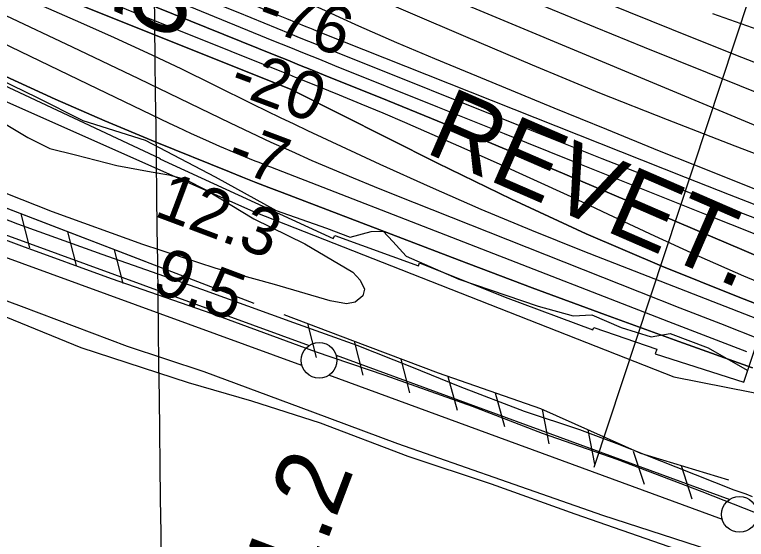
# Model space of a CAD drawing. Extents: x 3715084 to 3753216, y 488173 to 513963.
# Drawn here: x 3724364 to 3725388, y 498901 to 499636 of the extents above; entities that cross this region are included whole.
import ezdxf

# ---------------------------------------------------------------- set-up
doc = ezdxf.new("R2010")
doc.units = 0
for name, color, linetype in [('V-FLOD-BASE', 7, 'Continuous'), ('V-GRID-MAJR', 7, 'Continuous'), ('V-LEVE-TOET', 7, 'Continuous'), ('V-RIVR-EDGE', 7, 'Continuous'), ('V-RIVR-RANG', 7, 'Continuous'), ('V-RRAP-FSHR', 7, 'Continuous'), ('V-RRAP-RVMT', 7, 'Continuous'), ('V-RRAP-RVMT-IDEN', 7, 'Continuous'), ('V-SITE-VEGE', 7, 'Continuous'), ('V-SURV-IDEN', 7, 'Continuous'), ('V-SURV-LINE', 7, 'Continuous'), ('V-TOPO-DPTH', 7, 'Continuous'), ('V-TOPO-MAJR', 7, 'Continuous'), ('V-TOPO-MINR', 7, 'Continuous'), ('V-TOPO-WATR', 7, 'Continuous')]:
    doc.layers.add(name, color=color, linetype=linetype)

msp = doc.modelspace()

# ---------------------------------------------------------------- linework, layer by layer
at = {"layer": 'V-FLOD-BASE'}
msp.add_lwpolyline([(3723786.8370000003, 499534.16500000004), (3723869.21, 499496.936), (3723912.384, 499480.61600000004), (3724034.123, 499437.368), (3724138.196, 499397.846), (3724259.0160000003, 499355.483), (3724373.983, 499312.559), (3724499.382, 499266.67600000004), (3724640.184, 499217.477), (3724785.123, 499164.29600000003), (3724882.302, 499131.409), (3725004.5, 499087.721), (3725102.677, 499049.891), (3725207.14, 499013.53500000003), (3725326.208, 498968.43200000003), (3725400.768, 498938.723)], dxfattribs=at)
at = {"layer": 'V-GRID-MAJR'}
msp.add_spline([(3724633.381, 493656.784), (3724559.356, 499715.322), (3724485.308, 505775.792), (3724411.259, 511836.27400000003), (3724411.236, 511838.193)], degree=3, dxfattribs=at)
at = {"layer": 'V-LEVE-TOET'}
for points in [[(3723818.5810000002, 499551.935), (3723922.272, 499508.79600000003), (3724036.761, 499467.216), (3724151.025, 499425.408), (3724250.748, 499389.185), (3724368.254, 499343.152), (3724486.3710000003, 499300.625), (3724625.661, 499251.738), (3724754.683, 499205.021), (3724843.272, 499173.098), (3724919.644, 499142.974), (3724987.389, 499115.617), (3725077.381, 499081.014), (3725154.801, 499054.97000000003), (3725207.058, 499035.438), (3725289.795, 499002.727), (3725371.17, 498970.443), (3725387.517, 498964.889), (3725396.606, 498961.454)], [(3723756.955, 499463.898), (3723872.042, 499414.66000000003), (3724001.56, 499365.696), (3724120.133, 499322.842), (3724251.021, 499273.004), (3724373.245, 499227.96), (3724521.852, 499171.694), (3724629.006, 499136.29000000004), (3724781.219, 499080.08900000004), (3724900.278, 499035.438), (3725044.262, 498984.947), (3725187.327, 498935.34), (3725321.252, 498891.875), (3725373.4990000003, 498873.021), (3725392.144, 498865.255)]]:
    msp.add_lwpolyline(points, dxfattribs=at)
at = {"layer": 'V-RIVR-EDGE'}
msp.add_lwpolyline([(3724326.3913179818, 499553.9140370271), (3724394.7464922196, 499520.72704952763), (3724459.50121311, 499488.1492915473), (3724547.08008197, 499460.31770906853), (3724644.8065485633, 499409.04829582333), (3724730.5369468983, 499362.01083183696), (3724800.7138719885, 499337.22391252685), (3724833.7004619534, 499324.5354868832), (3724863.135584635, 499332.2669485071), (3724879.9461119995, 499332.825707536), (3724893.7179138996, 499318.3838146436), (3724912.2774552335, 499297.9268167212), (3724986.038504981, 499265.9271153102), (3725097.0047341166, 499227.8321498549), (3725146.1985596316, 499214.50332174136), (3725172.0154158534, 499215.6401373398), (3725213.394651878, 499198.12834603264), (3725255.3846018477, 499184.81733103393), (3725281.810687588, 499189.55459997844), (3725335.1904451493, 499169.61182829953), (3725389.7426445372, 499138.2599514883)], dxfattribs=at)
at = {"layer": 'V-RIVR-RANG'}
msp.add_line((3725175.404, 499002.3160000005), (3725451.255, 499837.96700000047), dxfattribs=at)
at = {"layer": 'V-RRAP-FSHR'}
for p, q in [((3724373.109, 499357.22500000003), (3724384.8910000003, 499309.837)), ((3724438.443, 499332.096), (3724450.225, 499284.708)), ((3724503.7770000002, 499306.968), (3724515.559, 499259.58)), ((3724774.142, 499203.514), (3724786.22, 499156.201)), ((3724839.63, 499178.79000000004), (3724851.594, 499131.44800000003)), ((3724905.06, 499153.913), (3724917.025, 499106.571)), ((3724970.6240000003, 499129.403), (3724983.9250000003, 499082.419)), ((3725036.733, 499106.39), (3725050.034, 499059.405)), ((3725102.77, 499083.195), (3725112.057, 499035.255)), ((3725166.7, 499054.683), (3725175.987, 499006.743)), ((3725230.153, 499024.891), (3725245.3570000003, 498978.487)), ((3725297.145, 499004.59), (3725312.348, 498958.186))]:
    msp.add_line(p, q, dxfattribs=at)
for points in [[(3719778.8932432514, 501659.52609461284), (3719780.859323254, 501658.9157906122), (3720162.076091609, 501439.64871840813), (3720517.23410794, 501248.0398862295), (3721025.7156444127, 501011.1886860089), (3721396.9156447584, 500844.82964585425), (3721781.396925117, 500671.70606169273), (3722343.7449576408, 500424.7070214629), (3722591.409597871, 500331.72986937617), (3722936.454590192, 500157.7235972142), (3723365.2689265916, 499935.6896770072), (3724002.2317431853, 499670.3221247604), (3724701.879743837, 499359.0261244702), (3725287.181760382, 499128.77767625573), (3725832.89184089, 499020.99553215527), (3726260.1435532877, 498910.39943605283), (3726533.6621455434, 498764.14151591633), (3726929.444289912, 498511.10087568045), (3727309.391298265, 498360.71009154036), (3727495.4193304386, 498332.18554751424), (3727633.231298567, 498290.3838194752), (3727809.1626907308, 498206.77831539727), (3728004.355522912, 498122.759115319), (3728249.570755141, 498078.76397927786)], [(3724699.7800000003, 499231.582), (3724234.565, 499410.511), (3724074.774, 499465.947), (3723910.948, 499525.384), (3723785.557, 499586.533), (3722795.661, 500019.571), (3722760.251, 500033.657), (3722724.847, 500066.423), (3722541.517, 500247.827), (3722476.702, 500308.298), (3722393.071, 500344.648), (3721960.203, 500508.445), (3721362.184, 500763.99100000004), (3720460.911, 501156.501), (3720298.304, 501222.873), (3720229.921, 501264.912), (3720222.529, 501299.679)], [(3724549.18, 499289.505), (3724234.565, 499410.511), (3724074.774, 499465.947), (3723910.948, 499525.384), (3723851.452, 499554.398)], [(3725364.136, 498984.288), (3725240.594, 499021.727), (3725100.6580000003, 499084.137), (3724957.617, 499133.931), (3724837.753, 499179.504), (3724741.504, 499215.833)]]:
    msp.add_lwpolyline(points, dxfattribs=at)
at = {"layer": 'V-RRAP-RVMT'}
for p, q in [((3725444.4610000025, 499600.9140000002), (3725341.542000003, 499637.4630000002)), ((3724307.665000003, 499556.99100000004), (3724567.9810000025, 499434.89500000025)), ((3724567.9810000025, 499434.89500000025), (3724567.600000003, 499434.06200000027)), ((3724567.600000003, 499434.06200000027), (3724810.2050000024, 499322.90200000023)), ((3724810.2050000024, 499322.90200000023), (3724812.3960000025, 499326.9300000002)), ((3724812.3960000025, 499326.9300000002), (3724929.376000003, 499284.2680000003)), ((3724929.376000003, 499284.2680000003), (3724930.9160000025, 499288.4900000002)), ((3724930.9160000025, 499288.4900000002), (3725050.824000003, 499240.505)), ((3725050.824000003, 499240.505), (3725173.819000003, 499194.67100000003)), ((3725173.819000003, 499194.67100000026), (3725175.0660000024, 499197.84700000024)), ((3725175.0660000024, 499197.84700000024), (3725263.033924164, 499167.6648117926)), ((3725384.7290000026, 499121.4030000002), (3725402.9400000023, 499175.96500000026)), ((3725263.033924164, 499167.6648117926), (3725260.875000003, 499160.9950000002)), ((3725260.875000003, 499160.9950000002), (3725384.7290000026, 499121.4030000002))]:
    msp.add_line(p, q, dxfattribs=at)
at = {"layer": 'V-SITE-VEGE'}
for points in [[(3723770.345, 499742.512), (3723879.876, 499693.655), (3723979.202, 499652.646), (3724095.659, 499609.73), (3724103.804, 499604.522), (3724117.411, 499594.055), (3724144.562, 499576.473), (3724226.707, 499545.86100000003), (3724294.535, 499516.09500000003), (3724333.0700000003, 499493.369), (3724382.787, 499464.037), (3724413.362, 499448.532), (3724449.392, 499439.83400000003)], [(3724449.392, 499439.83400000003), (3724507.5530000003, 499424.855), (3724555.2, 499416.268), (3724580.308, 499412.055), (3724602.4390000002, 499405.772), (3724632.784, 499390.485), (3724699.25, 499350.191), (3724770.3030000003, 499315.346), (3724837.4250000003, 499275.732), (3724847.693, 499264.533), (3724853.968, 499251.918), (3724851.47, 499242.485), (3724840.91, 499233.566), (3724828.886, 499231.327), (3724806.012, 499235.583), (3724727.818, 499258.226), (3724646.274, 499280.805), (3724543.735, 499314.376), (3724417.503, 499360.234), (3724287.145, 499411.37700000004), (3724153.438, 499462.456), (3724035.3340000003, 499503.77900000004), (3723920.0130000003, 499539.789), (3723800.403, 499589.797)], [(3723753.9020000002, 499445.265), (3723912.441, 499376.629), (3724026.077, 499332.326), (3724128.778, 499293.681), (3724277.268, 499243.275), (3724456.875, 499170.006), (3724607.145, 499120.987), (3724695.615, 499095.15400000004), (3724791.846, 499064.505), (3724914.554, 499017.67), (3725031.235, 498979.29000000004), (3725148.444, 498936.862), (3725280.1550000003, 498891.099), (3725335.529, 498873.658), (3725355.988, 498865.477), (3725361.485, 498861.069), (3725364.8850000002, 498848.503), (3725367.039, 498830.04600000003), (3725369.3000000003, 498806.177), (3725376.2490000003, 498772.923), (3725382.918, 498754.553), (3725391.753, 498740.737)]]:
    msp.add_lwpolyline(points, dxfattribs=at)
at = {"layer": 'V-SURV-LINE'}
for points in [[(3723874.2211528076, 499502.1032071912), (3724776.7532731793, 499172.9934431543)], [(3724766.476021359, 499144.8087292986), (3723863.9436570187, 499473.91858229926)], [(3724814.294605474, 499159.2647752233), (3725365.2039361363, 498957.22508325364)], [(3725354.872479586, 498929.0601935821), (3724803.9630159, 499131.09993433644)]]:
    msp.add_lwpolyline(points, dxfattribs=at)
for centre in [(3724790.37816, 499152.05944000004), (3725378.78889, 498936.2656399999)]:
    msp.add_circle(centre, 25, dxfattribs=at)
at = {"layer": 'V-TOPO-DPTH'}
for points in [[(3725501.4107078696, 499256.61221241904), (3725131.2078829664, 499414.0407146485), (3725070.0928640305, 499439.84605393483), (3725008.891367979, 499465.4431404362), (3724947.5601562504, 499490.7278477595), (3724886.1424674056, 499515.8043022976), (3724796.641462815, 499552.08106513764), (3724779.9090189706, 499558.86196282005), (3724763.176047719, 499565.6415585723), (3724746.4422853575, 499572.4192014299), (3724729.70799559, 499579.195542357), (3724513.649179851, 499666.6711773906), (3724409.619364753, 499709.16540974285), (3724305.7682430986, 499752.088220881), (3724202.185161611, 499795.65390019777), (3724098.7807735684, 499839.64815830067), (3723922.210002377, 499915.418798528), (3723907.244580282, 499921.8935363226), (3723892.3052205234, 499928.4273854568), (3723877.40495427, 499935.04990160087), (3723862.530750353, 499941.7315290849), (3723766.0775404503, 499985.4040917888)], [(3725501.4107078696, 499256.61221241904), (3725131.2078829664, 499414.0407146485), (3725070.0928640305, 499439.84605393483), (3725008.891367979, 499465.4431404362), (3724947.5601562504, 499490.7278477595), (3724886.1424674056, 499515.8043022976), (3724796.641462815, 499552.08106513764), (3724779.9090189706, 499558.86196282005), (3724763.176047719, 499565.6415585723), (3724746.4422853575, 499572.4192014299), (3724729.70799559, 499579.195542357), (3724513.649179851, 499666.6711773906), (3724409.619364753, 499709.16540974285), (3724305.7682430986, 499752.088220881), (3724202.185161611, 499795.65390019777), (3724098.7807735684, 499839.64815830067), (3723922.210002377, 499915.418798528), (3723907.244580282, 499921.8935363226), (3723892.3052205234, 499928.4273854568), (3723877.40495427, 499935.04990160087), (3723862.530750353, 499941.7315290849), (3723766.0775404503, 499985.4040917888)], [(3725573.038859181, 499165.0133535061), (3725377.0770993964, 499240.9760522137), (3725270.3049948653, 499284.16669601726), (3725164.442105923, 499329.40211684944), (3725059.943040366, 499377.7047032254), (3724956.353190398, 499428.0520666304), (3724750.54, 499531.82), (3724077.5779282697, 499801.16642841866), (3724043.8623298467, 499814.7895226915), (3724010.2075719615, 499828.559927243), (3723976.6440748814, 499842.55129721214), (3723943.1414183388, 499856.6899774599), (3723909.7411632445, 499871.06781316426), (3723876.416586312, 499885.61717404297), (3723843.2055266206, 499900.42382268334)], [(3725573.038859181, 499165.0133535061), (3725377.0770993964, 499240.9760522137), (3725270.3049948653, 499284.16669601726), (3725164.442105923, 499329.40211684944), (3725059.943040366, 499377.7047032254), (3724956.353190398, 499428.0520666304), (3724750.54, 499531.82), (3724077.5779282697, 499801.16642841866), (3724043.8623298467, 499814.7895226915), (3724010.2075719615, 499828.559927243), (3723976.6440748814, 499842.55129721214), (3723943.1414183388, 499856.6899774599), (3723909.7411632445, 499871.06781316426), (3723876.416586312, 499885.61717404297), (3723843.2055266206, 499900.42382268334)], [(3724300.0747117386, 499732.699455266), (3724740.078383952, 499555.5489593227), (3724748.476975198, 499552.1635615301), (3724756.8736988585, 499548.7735434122), (3724765.2676211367, 499545.376594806), (3724773.6596758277, 499541.97502587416), (3724818.3523462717, 499523.8381713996), (3724849.0345232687, 499511.23494443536), (3724879.6436295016, 499498.4587256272), (3724910.143129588, 499485.423019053), (3724940.5695589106, 499472.2143206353), (3724985.379813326, 499452.5347638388), (3725038.056826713, 499429.137747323), (3725090.600886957, 499405.4490789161), (3725142.9455174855, 499381.3229326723), (3725195.157194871, 499356.90513453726), (3725260.01886799, 499326.24097004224), (3725322.0741505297, 499297.76225522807), (3725384.5358721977, 499270.2349470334), (3725447.6072525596, 499244.13474876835)], [(3724300.0747117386, 499732.699455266), (3724740.078383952, 499555.5489593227), (3724748.476975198, 499552.1635615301), (3724756.8736988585, 499548.7735434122), (3724765.2676211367, 499545.376594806), (3724773.6596758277, 499541.97502587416), (3724818.3523462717, 499523.8381713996), (3724849.0345232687, 499511.23494443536), (3724879.6436295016, 499498.4587256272), (3724910.143129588, 499485.423019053), (3724940.5695589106, 499472.2143206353), (3724985.379813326, 499452.5347638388), (3725038.056826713, 499429.137747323), (3725090.600886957, 499405.4490789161), (3725142.9455174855, 499381.3229326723), (3725195.157194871, 499356.90513453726), (3725260.01886799, 499326.24097004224), (3725322.0741505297, 499297.76225522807), (3725384.5358721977, 499270.2349470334), (3725447.6072525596, 499244.13474876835)], [(3724352.109130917, 499635.01148196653), (3724444.930611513, 499590.9458239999), (3724537.594259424, 499546.5453698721), (3724666.0304145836, 499484.57703773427), (3724694.432582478, 499471.0729113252), (3724722.934693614, 499457.7864201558), (3724751.586719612, 499444.82638184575), (3724780.3386888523, 499432.083978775), (3724809.2275806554, 499419.65368755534), (3724838.199042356, 499407.42179622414), (3724867.2943589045, 499395.48750472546), (3724896.472245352, 499383.7516131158), (3725239.0394488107, 499248.0002991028), (3725295.5376945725, 499225.68158915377), (3725352.0677139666, 499203.44390586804), (3725408.6453938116, 499181.3277625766)], [(3724352.109130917, 499635.01148196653), (3724444.930611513, 499590.9458239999), (3724537.594259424, 499546.5453698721), (3724666.0304145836, 499484.57703773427), (3724694.432582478, 499471.0729113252), (3724722.934693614, 499457.7864201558), (3724751.586719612, 499444.82638184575), (3724780.3386888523, 499432.083978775), (3724809.2275806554, 499419.65368755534), (3724838.199042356, 499407.42179622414), (3724867.2943589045, 499395.48750472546), (3724896.472245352, 499383.7516131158), (3725239.0394488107, 499248.0002991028), (3725295.5376945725, 499225.68158915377), (3725352.0677139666, 499203.44390586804), (3725408.6453938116, 499181.3277625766)], [(3725397.0265239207, 499141.4270565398), (3725294.09160932, 499178.229378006), (3725191.346345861, 499215.54777289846), (3725088.8855591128, 499253.64027793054), (3724986.6144235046, 499292.2488563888), (3724738.689775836, 499386.91347514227), (3724720.2133527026, 499394.0344738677), (3724701.7671336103, 499401.232171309), (3724683.3662205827, 499408.54491682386), (3724664.9955115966, 499415.93436105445), (3724560.8165716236, 499458.2177446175), (3724490.719271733, 499487.5642627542), (3724421.075103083, 499517.9201359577), (3724352.110631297, 499549.79004176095)]]:
    msp.add_lwpolyline(points, dxfattribs=at)
at = {"layer": 'V-TOPO-MAJR'}
for points in [[(3723999.7601638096, 500084.07275061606), (3724115.090866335, 500033.87882986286), (3724194.085641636, 499999.4311548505), (3724273.0471662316, 499964.90757876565), (3724351.95881477, 499930.2701510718), (3724430.837212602, 499895.5568223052), (3724809.70304367, 499728.4967903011), (3724815.849800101, 499725.79912911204), (3724822.0027436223, 499723.11572215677), (3724828.1649677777, 499720.45369655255), (3724834.333379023, 499717.8059251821), (3724840.5113106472, 499715.18046894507), (3724846.6957486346, 499712.57051108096), (3724852.8899461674, 499709.98380077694), (3724859.0906500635, 499707.412588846), (3724881.3646084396, 499698.22535472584), (3724898.7017202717, 499691.05902787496), (3724916.031563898, 499683.875205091), (3724933.3505052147, 499676.665138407), (3724950.6621783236, 499669.4375757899), (3725361.229361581, 499497.6619271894), (3725418.272258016, 499474.14737348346)], [(3723836.9065524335, 499977.25656358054), (3723857.8906653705, 499967.7697839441), (3723890.1661057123, 499953.2345368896), (3723895.0318252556, 499951.0581856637), (3723899.904854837, 499948.8984424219), (3723904.7888494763, 499946.7636111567), (3723909.680154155, 499944.6453878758), (3724283.5141799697, 499783.8854657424), (3724364.158976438, 499749.4864776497), (3724444.9364981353, 499715.40466389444), (3724525.913107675, 499681.79861164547), (3724607.0224424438, 499648.5097337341), (3724726.8322778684, 499599.74866324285), (3724748.1406646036, 499591.08912847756), (3724769.454941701, 499582.4441377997), (3724790.778054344, 499573.8209632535), (3724812.1070573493, 499565.21233279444), (3724956.203616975, 499507.1390295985), (3725049.609002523, 499469.5637841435), (3725143.045967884, 499432.0673764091), (3725236.5303029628, 499394.6892252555), (3725330.0462178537, 499357.38991182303), (3725591.5952729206, 499253.2614443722)]]:
    msp.add_lwpolyline(points, dxfattribs=at)
at = {"layer": 'V-TOPO-MINR'}
for points in [[(3723981.8746588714, 500126.275306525), (3724318.508720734, 499982.044291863), (3724404.7410431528, 499945.0848376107), (3724490.966999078, 499908.1105416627), (3724577.1834052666, 499871.11398317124), (3724663.393444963, 499834.10258298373), (3724784.020158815, 499782.2970892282), (3724809.927467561, 499771.2136314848), (3724835.855310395, 499760.17860864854), (3724861.813954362, 499749.216238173), (3724887.793132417, 499738.30230260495), (3724972.089281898, 499703.02800426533), (3725040.288680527, 499674.6514612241), (3725108.5637362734, 499646.45919767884), (3725176.952277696, 499618.54335337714), (3725245.4164762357, 499590.81178857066), (3725645.7161315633, 499429.61131605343)], [(3724369.3677707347, 500059.70309876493), (3724374.1088367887, 500046.6751152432), (3724382.3093560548, 500035.4966741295), (3724392.8161774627, 500025.5512612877), (3724438.546853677, 499993.44205555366), (3724474.594483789, 499969.5991075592), (3724511.435039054, 499947.14209468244), (3724549.46498205, 499926.76398448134), (3724588.2878501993, 499907.77180939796), (3724653.010128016, 499878.3094461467), (3724685.3680504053, 499863.7483636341), (3724717.808057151, 499849.37472293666), (3724750.3711904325, 499835.28224496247), (3724783.0164080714, 499821.37720880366), (3724829.733406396, 499801.71667828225), (3724839.087032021, 499797.7953494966), (3724848.447768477, 499793.8911356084), (3724857.8191711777, 499790.0125940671), (3724867.1976847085, 499786.1511674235), (3725194.4482346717, 499651.93613717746), (3725283.814771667, 499615.67678700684), (3725373.359384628, 499579.86764425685), (3725463.1711115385, 499544.73381263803)], [(3723908.1045774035, 500052.15369243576), (3723933.954138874, 500040.539152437), (3723959.7798237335, 500028.8716176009), (3723985.5895908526, 500017.1687528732), (3724199.884519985, 499919.73641022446), (3724298.959353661, 499874.4771919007), (3724397.9255895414, 499828.98284099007), (3724496.728928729, 499783.1357911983), (3724595.423670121, 499737.05360881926), (3724740.1436318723, 499669.166880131), (3724766.4230811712, 499656.90848891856), (3724792.737381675, 499644.72580305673), (3724819.103958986, 499632.6566752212), (3724845.505387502, 499620.66325273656), (3724871.9890832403, 499608.85646530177), (3724898.547599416, 499597.2227778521), (3724925.2183462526, 499585.8487403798), (3724951.963913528, 499574.6478028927), (3725045.5174378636, 499536.00327247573), (3725119.142181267, 499505.7236294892), (3725192.828638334, 499475.59559131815), (3725266.6076658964, 499445.6949603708), (3725340.4484071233, 499415.94593423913), (3725524.2513403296, 499342.2244850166)], [(3723766.0775404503, 499985.4040917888), (3723862.530750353, 499941.7315290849), (3723877.40495427, 499935.04990160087), (3723892.3052205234, 499928.4273854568), (3723907.244580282, 499921.8935363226), (3723922.210002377, 499915.418798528), (3724098.7807735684, 499839.64815830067), (3724202.185161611, 499795.65390019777), (3724305.7682430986, 499752.088220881), (3724409.619364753, 499709.16540974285), (3724513.649179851, 499666.6711773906), (3724729.70799559, 499579.195542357), (3724746.4422853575, 499572.4192014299), (3724763.176047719, 499565.6415585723), (3724779.9090189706, 499558.86196282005), (3724796.641462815, 499552.08106513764), (3724886.1424674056, 499515.8043022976), (3724947.5601562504, 499490.7278477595), (3725008.891367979, 499465.4431404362), (3725070.0928640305, 499439.84605393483), (3725131.2078829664, 499414.0407146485), (3725501.4107078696, 499256.61221241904)], [(3723843.2055266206, 499900.42382268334), (3723876.416586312, 499885.61717404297), (3723909.7411632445, 499871.06781316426), (3723943.1414183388, 499856.6899774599), (3723976.6440748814, 499842.55129721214), (3724010.2075719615, 499828.559927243), (3724043.8623298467, 499814.7895226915), (3724077.5779282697, 499801.16642841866), (3724750.54, 499531.82), (3724956.353190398, 499428.0520666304), (3725059.943040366, 499377.7047032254), (3725164.442105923, 499329.40211684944), (3725270.3049948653, 499284.16669601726), (3725377.0770993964, 499240.9760522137), (3725573.038859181, 499165.0133535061)], [(3724354.059575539, 499891.16446280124), (3724411.981144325, 499865.11779588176), (3724523.131099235, 499814.960213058), (3724570.651505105, 499793.52269222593), (3724618.1751877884, 499772.09244027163), (3724665.70378569, 499750.6730916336), (3724713.2356604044, 499729.261011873), (3724776.4450201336, 499700.7952863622), (3724792.3899821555, 499693.65618372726), (3724808.355356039, 499686.5632960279), (3724824.3513477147, 499679.539730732), (3724840.367751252, 499672.5623803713), (3724995.1647589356, 499605.5260464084), (3725088.8591706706, 499565.71587581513), (3725182.9056870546, 499526.772902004), (3725277.480360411, 499489.1307233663), (3725372.4071384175, 499452.35574151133), (3725636.267681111, 499352.222540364)], [(3724221.5981008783, 499834.489682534), (3724479.2627956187, 499722.5450305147), (3724528.4195322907, 499701.38693919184), (3724577.670452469, 499680.45253732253), (3724627.0626479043, 499659.85366963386), (3724676.549026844, 499639.47849139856), (3724749.5309406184, 499609.71935529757), (3724762.6021744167, 499604.4043197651), (3724775.680296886, 499599.10633686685), (3724788.76875236, 499593.8339329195), (3724801.864096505, 499588.57858160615), (3725090.7553678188, 499472.970086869), (3725186.3936690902, 499434.96107127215), (3725282.150760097, 499397.2558534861), (3725378.086035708, 499360.00633241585), (3725474.1401010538, 499323.06060915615)], [(3724334.524540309, 499817.47354759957), (3724495.4354872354, 499741.6812196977), (3724530.579860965, 499725.281354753), (3724565.8012947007, 499709.0503014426), (3724601.138318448, 499693.0724655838), (3724636.5524022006, 499677.2634413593), (3724670.783382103, 499662.1296551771), (3724689.1745325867, 499654.0960074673), (3724707.6120143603, 499646.17148605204), (3724726.1189930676, 499638.41065407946), (3724744.672303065, 499630.7589484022), (3724772.0796021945, 499619.59753712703), (3724776.966549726, 499617.6146920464), (3724781.8568736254, 499615.6402406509), (3724786.752262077, 499613.6783797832), (3724791.651026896, 499611.7249126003), (3725302.8870674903, 499408.62267545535), (3725364.261325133, 499384.4293682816), (3725425.720227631, 499360.4547687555)], [(3724300.0747117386, 499732.699455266), (3724740.078383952, 499555.5489593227), (3724748.476975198, 499552.1635615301), (3724756.8736988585, 499548.7735434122), (3724765.2676211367, 499545.376594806), (3724773.6596758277, 499541.97502587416), (3724818.3523462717, 499523.8381713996), (3724849.0345232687, 499511.23494443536), (3724879.6436295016, 499498.4587256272), (3724910.143129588, 499485.423019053), (3724940.5695589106, 499472.2143206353), (3724985.379813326, 499452.5347638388), (3725038.056826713, 499429.137747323), (3725090.600886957, 499405.4490789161), (3725142.9455174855, 499381.3229326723), (3725195.157194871, 499356.90513453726), (3725260.01886799, 499326.24097004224), (3725322.0741505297, 499297.76225522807), (3725384.5358721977, 499270.2349470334), (3725447.6072525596, 499244.13474876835)], [(3724280.8595655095, 499702.3734376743), (3724456.376158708, 499625.4326417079), (3724503.4761226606, 499604.3708569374), (3724550.361503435, 499582.85050324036), (3724596.9250094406, 499560.64229615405), (3724643.2739322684, 499537.9755201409), (3724697.558890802, 499510.9306819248), (3724716.641174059, 499501.5187413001), (3724735.772593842, 499492.2088063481), (3724754.9777184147, 499483.0518799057), (3724774.2319795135, 499473.99695913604), (3724875.653405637, 499426.79375303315), (3724945.945495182, 499394.8932185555), (3725016.624267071, 499363.8978819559), (3725087.883062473, 499334.26034217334), (3725159.5285402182, 499305.5280002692), (3725548.535324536, 499153.82654111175)], [(3724352.109130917, 499635.01148196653), (3724444.930611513, 499590.9458239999), (3724537.594259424, 499546.5453698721), (3724666.0304145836, 499484.57703773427), (3724694.432582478, 499471.0729113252), (3724722.934693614, 499457.7864201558), (3724751.586719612, 499444.82638184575), (3724780.3386888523, 499432.083978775), (3724809.2275806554, 499419.65368755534), (3724838.199042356, 499407.42179622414), (3724867.2943589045, 499395.48750472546), (3724896.472245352, 499383.7516131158), (3725239.0394488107, 499248.0002991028), (3725295.5376945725, 499225.68158915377), (3725352.0677139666, 499203.44390586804), (3725408.6453938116, 499181.3277625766)], [(3724317.9656767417, 499610.7849804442), (3724479.8375729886, 499532.5391787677), (3724505.007684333, 499520.4019624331), (3724530.193125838, 499508.296719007), (3724555.4015625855, 499496.2394349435), (3724580.6253294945, 499484.2141237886), (3724591.8639408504, 499478.86928988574), (3724611.5505504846, 499469.69979282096), (3724631.3313048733, 499460.742725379), (3724651.253276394, 499452.1043023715), (3724671.26939267, 499443.6783089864), (3724700.589234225, 499431.6119220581), (3724706.0224629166, 499429.3944885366), (3724711.464200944, 499427.1983188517), (3724716.918702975, 499425.0340449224), (3724722.3817143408, 499422.8910348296), (3725279.4804478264, 499206.23394475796), (3725334.10201767, 499185.27013304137), (3725388.8442994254, 499164.63084616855)]]:
    msp.add_lwpolyline(points, dxfattribs=at)
at = {"layer": 'V-TOPO-WATR'}
msp.add_lwpolyline([(3724352.110631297, 499549.79004176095), (3724421.075103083, 499517.9201359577), (3724490.719271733, 499487.5642627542), (3724560.8165716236, 499458.2177446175), (3724664.9955115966, 499415.93436105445), (3724683.3662205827, 499408.54491682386), (3724701.7671336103, 499401.232171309), (3724720.2133527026, 499394.0344738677), (3724738.689775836, 499386.91347514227), (3724986.6144235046, 499292.2488563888), (3725088.8855591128, 499253.64027793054), (3725191.346345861, 499215.54777289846), (3725294.09160932, 499178.229378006), (3725397.0265239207, 499141.4270565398)], dxfattribs=at)

# ---------------------------------------------------------------- texts
at = {"layer": 'V-RIVR-RANG'}
for s, height, rotation, p in [('-76', 66.99999999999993, 339.65763888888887, (3724699.9413058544, 499621.5048468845)), ('-20', 66.99999999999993, 339.65763888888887, (3724661.732039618, 499529.01991317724)), ('-7', 66.99999999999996, 339.3783257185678, (3724657.5842168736, 499424.1631445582)), ('12.3', 66.99999999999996, 339.3783257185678, (3724557.6612460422, 499354.9193761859)), ('9.5', 66.99999999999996, 339.3783257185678, (3724553.7729012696, 499249.5367214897))]:
    msp.add_text(s, height=height, rotation=rotation, dxfattribs=at).set_placement(p)
at = {"layer": 'V-RRAP-RVMT-IDEN'}
for s, height, rotation, p in [('POYDRAS', 100.00000200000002, 335.82392949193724, (3724000.304775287, 499867.16420723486)), ('REVET.', 100.00000199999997, 336.50946085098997, (3724936.32574875, 499444.0783958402))]:
    msp.add_text(s, height=height, rotation=rotation, dxfattribs=at).set_placement(p)
at = {"layer": 'V-SURV-IDEN'}
msp.add_text('80+01.2', height=99.99999999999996, rotation=69.26527780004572, dxfattribs=at).set_placement((3724667.36905546, 498543.2773060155))

doc.saveas('drawing.dxf')
